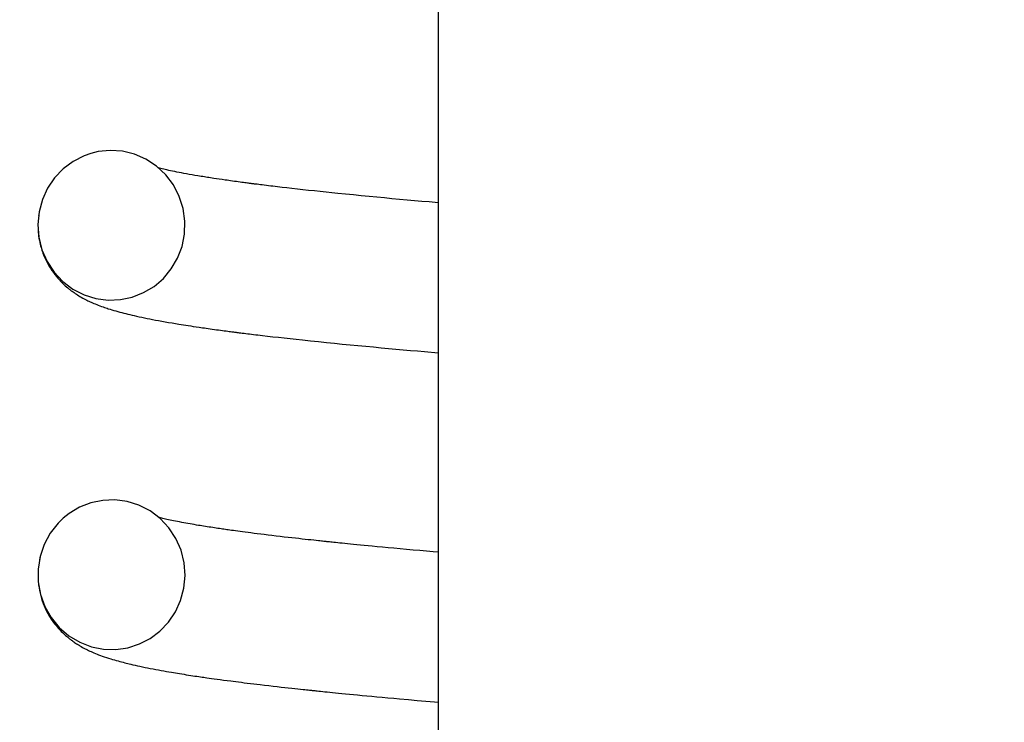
# Model space of a CAD drawing. Extents: x -285 to 5863, y 308 to 3178.
# Tile 339 of 622: x 1790.64 to 1791.167, y 972.416 to 972.792. Entities that reach past the tile are written whole.
import ezdxf

# ---------------------------------------------------------------- set-up
doc = ezdxf.new("R2010")
doc.units = 0
doc.header["$MEASUREMENT"] = 0
doc.header["$PDSIZE"] = 1
doc.layers.get('DEFPOINTS').update_dxf_attribs({"linetype": 'CONTINUOUS'})
doc.layers.add('DIM', color=3, linetype='CONTINUOUS')
doc.layers.add('SPILL-BUCKET', color=1, linetype='CONTINUOUS')
doc.styles.add('SIMPLEX', font='simplex')
doc.dimstyles.new('DIM64', dxfattribs={"dimscale": 64, "dimtxt": 0.09375, "dimasz": 0.09375, "dimexe": 0.0625, "dimexo": 0.0625, "dimgap": 0.046875, "dimtad": 1, "dimdec": 4, "dimzin": 3, "dimdsep": 46, "dimlunit": 4, "dimtxsty": 'SIMPLEX', "dimcen": 0, "dimclrd": 256, "dimclre": 256, "dimclrt": 256, "dimadec": 0, "dimazin": 0, "dimtfac": 1, "dimtdec": 4, "dimtmove": 0, "dimatfit": 3, "dimfxl": 1, "dimfrac": 2, "dimtolj": 1, "dimtzin": 0, "dimarcsym": 0})

# ---------------------------------------------------------------- blocks, each defined once
blk = doc.blocks.new('*D13')
at = {"layer": 'DEFPOINTS', "color": 0, "transparency": 16777216}
for p in [(1368.54722, 978.29596), (2031.77254, 978.01471), (1368.54722, 700.52328)]:
    blk.add_point(p, dxfattribs=at)
at = {"layer": 'DIM', "lineweight": -2, "transparency": 16777216}
for p, q in [((1368.54722, 974.29596), (1368.54722, 696.52328)), ((2031.77254, 974.01471), (2031.77254, 696.52328)), ((2025.77254, 700.52328), (1374.54722, 700.52328))]:
    blk.add_line(p, q, dxfattribs=at)
at = {"layer": 'DIM', "transparency": 16777216}
for points in [[(1374.54722, 701.52328), (1374.54722, 699.52328), (1368.54722, 700.52328)], [(2025.77254, 701.52328), (2025.77254, 699.52328), (2031.77254, 700.52328)]]:
    blk.add_solid(points, dxfattribs=at)
at = {"layer": 'DIM', "transparency": 16777216, "insert": (1700.15988, 708.09471), "char_height": 6, "attachment_point": 5, "style": 'SIMPLEX'}
blk.add_mtext('\\A1;55\'-3 1/4" (F.V. TANK SLAB)', dxfattribs=at)

msp = doc.modelspace()

# ---------------------------------------------------------------- linework, layer by layer
at = {"layer": 'SPILL-BUCKET', "color": 7, "linetype": 'Continuous'}
for p, q in [((1790.86418, 973.25719), (1790.86418, 971.74672)), ((1790.6822, 972.72124), (1790.67839, 972.72032)), ((1790.68871, 972.7219), (1790.6822, 972.72124)), ((1790.69524, 972.72146), (1790.68871, 972.7219)), ((1790.70169, 972.71989), (1790.69524, 972.72146)), ((1790.66879, 972.71598), (1790.66348, 972.712)), ((1790.67471, 972.71902), (1790.66879, 972.71598)), ((1790.67839, 972.72032), (1790.67471, 972.71902)), ((1790.70779, 972.71725), (1790.70169, 972.71989)), ((1790.71344, 972.71353), (1790.70779, 972.71725)), ((1790.66348, 972.712), (1790.65891, 972.70719)), ((1790.71839, 972.7089), (1790.71344, 972.71353)), ((1790.71502, 972.71241), (1790.71463, 972.71251)), ((1790.71573, 972.71223), (1790.71502, 972.71241)), ((1790.71648, 972.71204), (1790.71573, 972.71223)), ((1790.71729, 972.71185), (1790.71648, 972.71204)), ((1790.71814, 972.71165), (1790.71729, 972.71185)), ((1790.71905, 972.71144), (1790.71814, 972.71165)), ((1790.72001, 972.71123), (1790.71905, 972.71144)), ((1790.72101, 972.71101), (1790.72001, 972.71123)), ((1790.72206, 972.71079), (1790.72101, 972.71101)), ((1790.72318, 972.71056), (1790.72206, 972.71079)), ((1790.72435, 972.71032), (1790.72318, 972.71056)), ((1790.72554, 972.71009), (1790.72435, 972.71032)), ((1790.65891, 972.70719), (1790.65519, 972.70168)), ((1790.72251, 972.70343), (1790.71839, 972.7089)), ((1790.72678, 972.70985), (1790.72554, 972.71009)), ((1790.72811, 972.7096), (1790.72678, 972.70985)), ((1790.72947, 972.70935), (1790.72811, 972.7096)), ((1790.73095, 972.70909), (1790.72947, 972.70935)), ((1790.73246, 972.70882), (1790.73095, 972.70909)), ((1790.73402, 972.70855), (1790.73246, 972.70882)), ((1790.73563, 972.70828), (1790.73402, 972.70855)), ((1790.73649, 972.70814), (1790.73563, 972.70828)), ((1790.73736, 972.708), (1790.73649, 972.70814)), ((1790.7382, 972.70786), (1790.73736, 972.708)), ((1790.73905, 972.70772), (1790.7382, 972.70786)), ((1790.73987, 972.70759), (1790.73905, 972.70772)), ((1790.7407, 972.70746), (1790.73987, 972.70759)), ((1790.74151, 972.70734), (1790.7407, 972.70746)), ((1790.74232, 972.70721), (1790.74151, 972.70734)), ((1790.74321, 972.70707), (1790.74232, 972.70721)), ((1790.7441, 972.70694), (1790.74321, 972.70707)), ((1790.74551, 972.70673), (1790.7441, 972.70694)), ((1790.74694, 972.70651), (1790.74551, 972.70673)), ((1790.74858, 972.70628), (1790.74694, 972.70651)), ((1790.75023, 972.70604), (1790.74858, 972.70628)), ((1790.75116, 972.7059), (1790.75023, 972.70604)), ((1790.75209, 972.70577), (1790.75116, 972.7059)), ((1790.75308, 972.70564), (1790.75209, 972.70577)), ((1790.75407, 972.7055), (1790.75308, 972.70564)), ((1790.75513, 972.70535), (1790.75407, 972.7055)), ((1790.75619, 972.70521), (1790.75513, 972.70535)), ((1790.75719, 972.70507), (1790.75619, 972.70521)), ((1790.75821, 972.70493), (1790.75719, 972.70507)), ((1790.65519, 972.70168), (1790.65241, 972.69556)), ((1790.72565, 972.69733), (1790.72251, 972.70343)), ((1790.7591, 972.70481), (1790.75821, 972.70493)), ((1790.76, 972.70469), (1790.7591, 972.70481)), ((1790.76072, 972.7046), (1790.76, 972.70469)), ((1790.76145, 972.7045), (1790.76072, 972.7046)), ((1790.76206, 972.70442), (1790.76145, 972.7045)), ((1790.76268, 972.70434), (1790.76206, 972.70442)), ((1790.7632, 972.70428), (1790.76268, 972.70434)), ((1790.76371, 972.70421), (1790.7632, 972.70428)), ((1790.76411, 972.70416), (1790.76371, 972.70421)), ((1790.76452, 972.7041), (1790.76411, 972.70416)), ((1790.76483, 972.70407), (1790.76452, 972.7041)), ((1790.76514, 972.70402), (1790.76483, 972.70407)), ((1790.7655, 972.70398), (1790.76514, 972.70402)), ((1790.76586, 972.70393), (1790.7655, 972.70398)), ((1790.76655, 972.70385), (1790.76586, 972.70393)), ((1790.76725, 972.70376), (1790.76655, 972.70385)), ((1790.76812, 972.70365), (1790.76725, 972.70376)), ((1790.769, 972.70354), (1790.76812, 972.70365)), ((1790.77005, 972.70341), (1790.769, 972.70354)), ((1790.77111, 972.70328), (1790.77005, 972.70341)), ((1790.77223, 972.70314), (1790.77111, 972.70328)), ((1790.77337, 972.703), (1790.77223, 972.70314)), ((1790.77455, 972.70286), (1790.77337, 972.703)), ((1790.77575, 972.70272), (1790.77455, 972.70286)), ((1790.77816, 972.70243), (1790.77575, 972.70272)), ((1790.7806, 972.70214), (1790.77816, 972.70243)), ((1790.78324, 972.70184), (1790.7806, 972.70214)), ((1790.78592, 972.70153), (1790.78324, 972.70184)), ((1790.7888, 972.7012), (1790.78592, 972.70153)), ((1790.79173, 972.70088), (1790.7888, 972.7012)), ((1790.79482, 972.70054), (1790.79173, 972.70088)), ((1790.79795, 972.7002), (1790.79482, 972.70054)), ((1790.80106, 972.69987), (1790.79795, 972.7002)), ((1790.80422, 972.69954), (1790.80106, 972.69987)), ((1790.65241, 972.69556), (1790.65067, 972.68906)), ((1790.72771, 972.69077), (1790.72565, 972.69733)), ((1790.80733, 972.69922), (1790.80422, 972.69954)), ((1790.81048, 972.69889), (1790.80733, 972.69922)), ((1790.81464, 972.69847), (1790.81048, 972.69889)), ((1790.81886, 972.69805), (1790.81464, 972.69847)), ((1790.82299, 972.69765), (1790.81886, 972.69805)), ((1790.82718, 972.69724), (1790.82299, 972.69765)), ((1790.83126, 972.69685), (1790.82718, 972.69724)), ((1790.83541, 972.69646), (1790.83126, 972.69685)), ((1790.83943, 972.69608), (1790.83541, 972.69646)), ((1790.84351, 972.69571), (1790.83943, 972.69608)), ((1790.84747, 972.69535), (1790.84351, 972.69571)), ((1790.85146, 972.69499), (1790.84747, 972.69535)), ((1790.85533, 972.69464), (1790.85146, 972.69499)), ((1790.85924, 972.6943), (1790.85533, 972.69464)), ((1790.72865, 972.68397), (1790.72771, 972.69077)), ((1790.86417, 972.69387), (1790.85924, 972.6943)), ((1790.65067, 972.68906), (1790.65003, 972.68226)), ((1790.65047, 972.68775), (1790.65036, 972.68701)), ((1790.72843, 972.67717), (1790.72865, 972.68397)), ((1790.65003, 972.68226), (1790.65052, 972.67545)), ((1790.65013, 972.67884), (1790.65039, 972.67623)), ((1790.65039, 972.67623), (1790.65056, 972.67499)), ((1790.65052, 972.67545), (1790.65217, 972.66878)), ((1790.65056, 972.67499), (1790.65078, 972.67375)), ((1790.65078, 972.67375), (1790.65099, 972.6727)), ((1790.7271, 972.6705), (1790.72843, 972.67717)), ((1790.65099, 972.6727), (1790.65123, 972.67166)), ((1790.65123, 972.67166), (1790.65145, 972.6708)), ((1790.65145, 972.6708), (1790.65169, 972.66995)), ((1790.65169, 972.66995), (1790.6519, 972.66922)), ((1790.6519, 972.66922), (1790.65212, 972.66853)), ((1790.65212, 972.66853), (1790.6524, 972.66771)), ((1790.65217, 972.66878), (1790.65491, 972.66249)), ((1790.72471, 972.66425), (1790.7271, 972.6705)), ((1790.6524, 972.66771), (1790.65268, 972.66693)), ((1790.65268, 972.66693), (1790.65304, 972.666)), ((1790.65304, 972.666), (1790.6534, 972.6651)), ((1790.6534, 972.6651), (1790.65387, 972.66404)), ((1790.65387, 972.66404), (1790.65436, 972.66301)), ((1790.65436, 972.66301), (1790.65491, 972.66193)), ((1790.72133, 972.65848), (1790.72471, 972.66425)), ((1790.65491, 972.66249), (1790.65867, 972.65678)), ((1790.65491, 972.66193), (1790.65548, 972.66088)), ((1790.65548, 972.66088), (1790.65605, 972.65988)), ((1790.65605, 972.65988), (1790.65665, 972.6589)), ((1790.65665, 972.6589), (1790.65745, 972.65769)), ((1790.65745, 972.65769), (1790.65827, 972.65652)), ((1790.71711, 972.65344), (1790.72133, 972.65848)), ((1790.65827, 972.65652), (1790.65908, 972.65544)), ((1790.65867, 972.65678), (1790.66334, 972.65179)), ((1790.65908, 972.65544), (1790.65991, 972.65441)), ((1790.65991, 972.65441), (1790.66071, 972.65347)), ((1790.66071, 972.65347), (1790.66152, 972.65257)), ((1790.66152, 972.65257), (1790.66231, 972.65173)), ((1790.71213, 972.64916), (1790.71711, 972.65344)), ((1790.66231, 972.65173), (1790.6631, 972.65094)), ((1790.6631, 972.65094), (1790.66386, 972.65021)), ((1790.66334, 972.65179), (1790.66872, 972.64773)), ((1790.66386, 972.65021), (1790.66463, 972.64951)), ((1790.66463, 972.64951), (1790.66529, 972.64893)), ((1790.66529, 972.64893), (1790.66595, 972.64837)), ((1790.66595, 972.64837), (1790.66635, 972.64804)), ((1790.66635, 972.64804), (1790.66674, 972.64773)), ((1790.66674, 972.64773), (1790.66709, 972.64745)), ((1790.66709, 972.64745), (1790.66744, 972.64718)), ((1790.66744, 972.64718), (1790.66787, 972.64685)), ((1790.66872, 972.64773), (1790.6747, 972.64465)), ((1790.70655, 972.6458), (1790.71213, 972.64916)), ((1790.66787, 972.64685), (1790.66831, 972.64654)), ((1790.66831, 972.64654), (1790.66883, 972.64616)), ((1790.66883, 972.64616), (1790.66935, 972.6458)), ((1790.66935, 972.6458), (1790.66996, 972.64538)), ((1790.66996, 972.64538), (1790.67056, 972.64498)), ((1790.67056, 972.64498), (1790.67121, 972.64457)), ((1790.67121, 972.64457), (1790.67184, 972.64418)), ((1790.67184, 972.64418), (1790.6725, 972.64378)), ((1790.6725, 972.64378), (1790.67316, 972.6434)), ((1790.67316, 972.6434), (1790.67399, 972.64293)), ((1790.67399, 972.64293), (1790.67481, 972.64249)), ((1790.6747, 972.64465), (1790.68102, 972.64268)), ((1790.67481, 972.64249), (1790.67549, 972.64213)), ((1790.67549, 972.64213), (1790.67616, 972.64179)), ((1790.67616, 972.64179), (1790.67674, 972.64151)), ((1790.68102, 972.64268), (1790.68758, 972.64181)), ((1790.68758, 972.64181), (1790.6941, 972.64206)), ((1790.6941, 972.64206), (1790.70049, 972.6434)), ((1790.70049, 972.6434), (1790.70655, 972.6458)), ((1790.67674, 972.64151), (1790.67731, 972.64123)), ((1790.67731, 972.64123), (1790.6779, 972.64096)), ((1790.6779, 972.64096), (1790.67849, 972.64069)), ((1790.67849, 972.64069), (1790.67921, 972.64037)), ((1790.67921, 972.64037), (1790.67993, 972.64006)), ((1790.67993, 972.64006), (1790.6807, 972.63974)), ((1790.6807, 972.63974), (1790.68145, 972.63944)), ((1790.68145, 972.63944), (1790.68228, 972.63911)), ((1790.68228, 972.63911), (1790.6831, 972.6388)), ((1790.6831, 972.6388), (1790.68396, 972.63848)), ((1790.68396, 972.63848), (1790.68482, 972.63817)), ((1790.68482, 972.63817), (1790.68559, 972.6379)), ((1790.68559, 972.6379), (1790.68636, 972.63764)), ((1790.68636, 972.63764), (1790.68701, 972.63743)), ((1790.68701, 972.63743), (1790.68766, 972.63721)), ((1790.68766, 972.63721), (1790.68859, 972.63692)), ((1790.68859, 972.63692), (1790.68952, 972.63663)), ((1790.68952, 972.63663), (1790.69061, 972.63631)), ((1790.69061, 972.63631), (1790.69171, 972.63599)), ((1790.69171, 972.63599), (1790.69278, 972.63569)), ((1790.69278, 972.63569), (1790.69386, 972.6354)), ((1790.69386, 972.6354), (1790.69487, 972.63513)), ((1790.69487, 972.63513), (1790.69589, 972.63486)), ((1790.69589, 972.63486), (1790.69697, 972.63459)), ((1790.69697, 972.63459), (1790.69805, 972.63432)), ((1790.69805, 972.63432), (1790.6992, 972.63405)), ((1790.6992, 972.63405), (1790.70035, 972.63377)), ((1790.70035, 972.63377), (1790.70155, 972.6335)), ((1790.70155, 972.6335), (1790.70276, 972.63322)), ((1790.70276, 972.63322), (1790.70415, 972.63292)), ((1790.70415, 972.63292), (1790.70557, 972.63262)), ((1790.70557, 972.63262), (1790.70699, 972.63232)), ((1790.70699, 972.63232), (1790.70844, 972.63202)), ((1790.70844, 972.63202), (1790.70989, 972.63174)), ((1790.70989, 972.63174), (1790.71137, 972.63145)), ((1790.71137, 972.63145), (1790.71291, 972.63115)), ((1790.71291, 972.63115), (1790.71448, 972.63086)), ((1790.71448, 972.63086), (1790.71623, 972.63054)), ((1790.71623, 972.63054), (1790.71801, 972.63023)), ((1790.71801, 972.63023), (1790.71986, 972.6299)), ((1790.71986, 972.6299), (1790.72174, 972.62958)), ((1790.72174, 972.62958), (1790.72353, 972.62928)), ((1790.72353, 972.62928), (1790.72534, 972.62898)), ((1790.72534, 972.62898), (1790.72662, 972.62878)), ((1790.72662, 972.62878), (1790.72791, 972.62857)), ((1790.72791, 972.62857), (1790.72913, 972.62838)), ((1790.72913, 972.62838), (1790.73037, 972.62819)), ((1790.73037, 972.62819), (1790.73173, 972.62798)), ((1790.73173, 972.62798), (1790.73311, 972.62777)), ((1790.73311, 972.62777), (1790.73468, 972.62753)), ((1790.73468, 972.62753), (1790.73627, 972.6273)), ((1790.73627, 972.6273), (1790.73718, 972.62716)), ((1790.73718, 972.62716), (1790.7381, 972.62703)), ((1790.7381, 972.62703), (1790.73908, 972.62689)), ((1790.73908, 972.62689), (1790.74006, 972.62675)), ((1790.74006, 972.62675), (1790.74111, 972.6266)), ((1790.74111, 972.6266), (1790.74216, 972.62645)), ((1790.74216, 972.62645), (1790.74327, 972.6263)), ((1790.74327, 972.6263), (1790.74439, 972.62614)), ((1790.74439, 972.62614), (1790.74553, 972.62599)), ((1790.74553, 972.62599), (1790.74668, 972.62583)), ((1790.74668, 972.62583), (1790.74771, 972.62569)), ((1790.74771, 972.62569), (1790.74875, 972.62556)), ((1790.74875, 972.62556), (1790.74973, 972.62543)), ((1790.74973, 972.62543), (1790.75072, 972.6253)), ((1790.75072, 972.6253), (1790.75154, 972.62519)), ((1790.75154, 972.62519), (1790.75237, 972.62508)), ((1790.75237, 972.62508), (1790.75303, 972.62499)), ((1790.75303, 972.62499), (1790.75369, 972.62491)), ((1790.75369, 972.62491), (1790.75419, 972.62484)), ((1790.75419, 972.62484), (1790.75469, 972.62478)), ((1790.75469, 972.62478), (1790.75509, 972.62473)), ((1790.75509, 972.62473), (1790.75549, 972.62468)), ((1790.75549, 972.62468), (1790.75599, 972.62461)), ((1790.75599, 972.62461), (1790.75649, 972.62455)), ((1790.75649, 972.62455), (1790.7571, 972.62447)), ((1790.7571, 972.62447), (1790.75772, 972.62439)), ((1790.75772, 972.62439), (1790.75853, 972.62429)), ((1790.75853, 972.62429), (1790.75935, 972.62419)), ((1790.75935, 972.62419), (1790.7603, 972.62407)), ((1790.7603, 972.62407), (1790.76125, 972.62395)), ((1790.76125, 972.62395), (1790.76226, 972.62383)), ((1790.76226, 972.62383), (1790.76328, 972.6237)), ((1790.76328, 972.6237), (1790.76434, 972.62358)), ((1790.76434, 972.62358), (1790.7654, 972.62345)), ((1790.7654, 972.62345), (1790.7665, 972.62332)), ((1790.7665, 972.62332), (1790.7676, 972.62318)), ((1790.7676, 972.62318), (1790.77022, 972.62288)), ((1790.77022, 972.62288), (1790.77288, 972.62256)), ((1790.77288, 972.62256), (1790.77575, 972.62223)), ((1790.77575, 972.62223), (1790.77865, 972.62191)), ((1790.77865, 972.62191), (1790.78178, 972.62156)), ((1790.78178, 972.62156), (1790.78495, 972.62121)), ((1790.78495, 972.62121), (1790.78822, 972.62085)), ((1790.78822, 972.62085), (1790.79154, 972.6205)), ((1790.79154, 972.6205), (1790.79578, 972.62005)), ((1790.79578, 972.62005), (1790.80009, 972.6196)), ((1790.80009, 972.6196), (1790.80431, 972.61917)), ((1790.80431, 972.61917), (1790.8086, 972.61874)), ((1790.8086, 972.61874), (1790.81279, 972.61832)), ((1790.81279, 972.61832), (1790.81705, 972.61791)), ((1790.81705, 972.61791), (1790.8212, 972.61751)), ((1790.8212, 972.61751), (1790.8254, 972.61711)), ((1790.8254, 972.61711), (1790.82948, 972.61673)), ((1790.82948, 972.61673), (1790.83362, 972.61634)), ((1790.83362, 972.61634), (1790.83756, 972.61598)), ((1790.83756, 972.61598), (1790.84154, 972.61562)), ((1790.84154, 972.61562), (1790.84539, 972.61527)), ((1790.84539, 972.61527), (1790.84928, 972.61492)), ((1790.84928, 972.61492), (1790.85306, 972.61459)), ((1790.85306, 972.61459), (1790.85688, 972.61426)), ((1790.85688, 972.61426), (1790.86418, 972.61362)), ((1790.67827, 972.53335), (1790.67221, 972.53096)), ((1790.68466, 972.53468), (1790.67827, 972.53335)), ((1790.69118, 972.53493), (1790.68466, 972.53468)), ((1790.69773, 972.53406), (1790.69118, 972.53493)), ((1790.70404, 972.53209), (1790.69773, 972.53406)), ((1790.71002, 972.52901), (1790.70404, 972.53209)), ((1790.66663, 972.5276), (1790.66356, 972.52514)), ((1790.67221, 972.53096), (1790.66663, 972.5276)), ((1790.7154, 972.52495), (1790.71002, 972.52901)), ((1790.66076, 972.5224), (1790.65659, 972.51705)), ((1790.66356, 972.52514), (1790.66076, 972.5224)), ((1790.71506, 972.52546), (1790.71464, 972.52557)), ((1790.71564, 972.52532), (1790.71506, 972.52546)), ((1790.72007, 972.51996), (1790.7154, 972.52495)), ((1790.71625, 972.52516), (1790.71564, 972.52532)), ((1790.71687, 972.52501), (1790.71625, 972.52516)), ((1790.71752, 972.52486), (1790.71687, 972.52501)), ((1790.71825, 972.52469), (1790.71752, 972.52486)), ((1790.71901, 972.52452), (1790.71825, 972.52469)), ((1790.71986, 972.52433), (1790.71901, 972.52452)), ((1790.72073, 972.52414), (1790.71986, 972.52433)), ((1790.72166, 972.52394), (1790.72073, 972.52414)), ((1790.72262, 972.52374), (1790.72166, 972.52394)), ((1790.72364, 972.52353), (1790.72262, 972.52374)), ((1790.7247, 972.52332), (1790.72364, 972.52353)), ((1790.72579, 972.52311), (1790.7247, 972.52332)), ((1790.72691, 972.52289), (1790.72579, 972.52311)), ((1790.72802, 972.52268), (1790.72691, 972.52289)), ((1790.72916, 972.52247), (1790.72802, 972.52268)), ((1790.73026, 972.52228), (1790.72916, 972.52247)), ((1790.73139, 972.52207), (1790.73026, 972.52228)), ((1790.73249, 972.52188), (1790.73139, 972.52207)), ((1790.73361, 972.52169), (1790.73249, 972.52188)), ((1790.73479, 972.52149), (1790.73361, 972.52169)), ((1790.73599, 972.52129), (1790.73479, 972.52149)), ((1790.73685, 972.52115), (1790.73599, 972.52129)), ((1790.73772, 972.521), (1790.73685, 972.52115)), ((1790.73864, 972.52086), (1790.73772, 972.521)), ((1790.73957, 972.52071), (1790.73864, 972.52086)), ((1790.74055, 972.52055), (1790.73957, 972.52071)), ((1790.65659, 972.51705), (1790.65337, 972.51107)), ((1790.72383, 972.51425), (1790.72007, 972.51996)), ((1790.74154, 972.5204), (1790.74055, 972.52055)), ((1790.74252, 972.52025), (1790.74154, 972.5204)), ((1790.7435, 972.5201), (1790.74252, 972.52025)), ((1790.74441, 972.51996), (1790.7435, 972.5201)), ((1790.74533, 972.51982), (1790.74441, 972.51996)), ((1790.74623, 972.51968), (1790.74533, 972.51982)), ((1790.74714, 972.51955), (1790.74623, 972.51968)), ((1790.74796, 972.51943), (1790.74714, 972.51955)), ((1790.74879, 972.51931), (1790.74796, 972.51943)), ((1790.74953, 972.5192), (1790.74879, 972.51931)), ((1790.75028, 972.5191), (1790.74953, 972.5192)), ((1790.75105, 972.51898), (1790.75028, 972.5191)), ((1790.75184, 972.51887), (1790.75105, 972.51898)), ((1790.75273, 972.51875), (1790.75184, 972.51887)), ((1790.75364, 972.51862), (1790.75273, 972.51875)), ((1790.75466, 972.51848), (1790.75364, 972.51862)), ((1790.75569, 972.51834), (1790.75466, 972.51848)), ((1790.7569, 972.51817), (1790.75569, 972.51834)), ((1790.75813, 972.51801), (1790.7569, 972.51817)), ((1790.7595, 972.51783), (1790.75813, 972.51801)), ((1790.76088, 972.51764), (1790.7595, 972.51783)), ((1790.7624, 972.51744), (1790.76088, 972.51764)), ((1790.76394, 972.51724), (1790.7624, 972.51744)), ((1790.76564, 972.51703), (1790.76394, 972.51724)), ((1790.76735, 972.51681), (1790.76564, 972.51703)), ((1790.76921, 972.51658), (1790.76735, 972.51681)), ((1790.77111, 972.51634), (1790.76921, 972.51658)), ((1790.77315, 972.51609), (1790.77111, 972.51634)), ((1790.77522, 972.51584), (1790.77315, 972.51609)), ((1790.77743, 972.51558), (1790.77522, 972.51584)), ((1790.77967, 972.51532), (1790.77743, 972.51558)), ((1790.78175, 972.51507), (1790.77967, 972.51532)), ((1790.65337, 972.51107), (1790.65121, 972.50465)), ((1790.72657, 972.50794), (1790.72383, 972.51425)), ((1790.78385, 972.51483), (1790.78175, 972.51507)), ((1790.78579, 972.51461), (1790.78385, 972.51483)), ((1790.78775, 972.51439), (1790.78579, 972.51461)), ((1790.78954, 972.51419), (1790.78775, 972.51439)), ((1790.79135, 972.51399), (1790.78954, 972.51419)), ((1790.79297, 972.51381), (1790.79135, 972.51399)), ((1790.79461, 972.51363), (1790.79297, 972.51381)), ((1790.79607, 972.51347), (1790.79461, 972.51363)), ((1790.79753, 972.51331), (1790.79607, 972.51347)), ((1790.7988, 972.51318), (1790.79753, 972.51331)), ((1790.80008, 972.51304), (1790.7988, 972.51318)), ((1790.80085, 972.51296), (1790.80008, 972.51304)), ((1790.80163, 972.51288), (1790.80085, 972.51296)), ((1790.80227, 972.51281), (1790.80163, 972.51288)), ((1790.80291, 972.51274), (1790.80227, 972.51281)), ((1790.80341, 972.51269), (1790.80291, 972.51274)), ((1790.80391, 972.51264), (1790.80341, 972.51269)), ((1790.80427, 972.5126), (1790.80391, 972.51264)), ((1790.80463, 972.51256), (1790.80427, 972.5126)), ((1790.80494, 972.51253), (1790.80463, 972.51256)), ((1790.80524, 972.5125), (1790.80494, 972.51253)), ((1790.80562, 972.51246), (1790.80524, 972.5125)), ((1790.806, 972.51242), (1790.80562, 972.51246)), ((1790.80673, 972.51234), (1790.806, 972.51242)), ((1790.80746, 972.51227), (1790.80673, 972.51234)), ((1790.80837, 972.51218), (1790.80746, 972.51227)), ((1790.80929, 972.51208), (1790.80837, 972.51218)), ((1790.8104, 972.51197), (1790.80929, 972.51208)), ((1790.81151, 972.51185), (1790.8104, 972.51197)), ((1790.81282, 972.51172), (1790.81151, 972.51185)), ((1790.81413, 972.51159), (1790.81282, 972.51172)), ((1790.81564, 972.51144), (1790.81413, 972.51159)), ((1790.81715, 972.51129), (1790.81564, 972.51144)), ((1790.81887, 972.51112), (1790.81715, 972.51129)), ((1790.8206, 972.51095), (1790.81887, 972.51112)), ((1790.82253, 972.51076), (1790.8206, 972.51095)), ((1790.82447, 972.51057), (1790.82253, 972.51076)), ((1790.82663, 972.51036), (1790.82447, 972.51057)), ((1790.8288, 972.51015), (1790.82663, 972.51036)), ((1790.83154, 972.50989), (1790.8288, 972.51015)), ((1790.72821, 972.50126), (1790.72657, 972.50794)), ((1790.83431, 972.50963), (1790.83154, 972.50989)), ((1790.83736, 972.50934), (1790.83431, 972.50963)), ((1790.84045, 972.50906), (1790.83736, 972.50934)), ((1790.84383, 972.50875), (1790.84045, 972.50906)), ((1790.84724, 972.50844), (1790.84383, 972.50875)), ((1790.8508, 972.50811), (1790.84724, 972.50844)), ((1790.85438, 972.50779), (1790.8508, 972.50811)), ((1790.8579, 972.50748), (1790.85438, 972.50779)), ((1790.86144, 972.50717), (1790.8579, 972.50748)), ((1790.86417, 972.50693), (1790.86144, 972.50717)), ((1790.65121, 972.50465), (1790.65013, 972.49795)), ((1790.65103, 972.50387), (1790.65078, 972.50265)), ((1790.65108, 972.5041), (1790.65103, 972.50387)), ((1790.65114, 972.50432), (1790.65108, 972.5041)), ((1790.7287, 972.49445), (1790.72821, 972.50126)), ((1790.65013, 972.49795), (1790.6502, 972.4911)), ((1790.72805, 972.48764), (1790.7287, 972.49445)), ((1790.6502, 972.4911), (1790.65141, 972.48436)), ((1790.65024, 972.49057), (1790.65036, 972.48952)), ((1790.65036, 972.48952), (1790.65058, 972.48794)), ((1790.65058, 972.48794), (1790.65087, 972.48638)), ((1790.65087, 972.48638), (1790.65117, 972.48498)), ((1790.65117, 972.48498), (1790.65152, 972.48361)), ((1790.65141, 972.48436), (1790.65374, 972.4779)), ((1790.72631, 972.48115), (1790.72805, 972.48764)), ((1790.65152, 972.48361), (1790.65192, 972.48224)), ((1790.65192, 972.48224), (1790.65235, 972.48091)), ((1790.65235, 972.48091), (1790.65284, 972.47956)), ((1790.65284, 972.47956), (1790.65337, 972.47825)), ((1790.72353, 972.47503), (1790.72631, 972.48115)), ((1790.65337, 972.47825), (1790.65392, 972.477)), ((1790.65374, 972.4779), (1790.65713, 972.47192)), ((1790.65392, 972.477), (1790.6545, 972.47579)), ((1790.6545, 972.47579), (1790.65537, 972.47413)), ((1790.65537, 972.47413), (1790.65627, 972.47258)), ((1790.71983, 972.46956), (1790.72353, 972.47503)), ((1790.65627, 972.47258), (1790.65715, 972.47119)), ((1790.65713, 972.47192), (1790.66145, 972.46666)), ((1790.65715, 972.47119), (1790.65804, 972.4699)), ((1790.65804, 972.4699), (1790.65895, 972.46868)), ((1790.65895, 972.46868), (1790.65987, 972.46752)), ((1790.71529, 972.46476), (1790.71983, 972.46956)), ((1790.65987, 972.46752), (1790.66089, 972.46632)), ((1790.66089, 972.46632), (1790.66194, 972.46518)), ((1790.66145, 972.46666), (1790.66661, 972.46221)), ((1790.66194, 972.46518), (1790.66251, 972.46459)), ((1790.66251, 972.46459), (1790.66308, 972.46403)), ((1790.66308, 972.46403), (1790.66367, 972.46346)), ((1790.66367, 972.46346), (1790.66426, 972.4629)), ((1790.66426, 972.4629), (1790.66479, 972.46243)), ((1790.71007, 972.46084), (1790.71529, 972.46476)), ((1790.66479, 972.46243), (1790.66533, 972.46196)), ((1790.66533, 972.46196), (1790.66576, 972.46159)), ((1790.66576, 972.46159), (1790.66619, 972.46124)), ((1790.66619, 972.46124), (1790.66645, 972.46103)), ((1790.66645, 972.46103), (1790.66671, 972.46082)), ((1790.66661, 972.46221), (1790.67235, 972.45878)), ((1790.66671, 972.46082), (1790.66696, 972.46062)), ((1790.66696, 972.46062), (1790.6672, 972.46043)), ((1790.6672, 972.46043), (1790.66752, 972.46018)), ((1790.66752, 972.46018), (1790.66785, 972.45994)), ((1790.66785, 972.45994), (1790.66825, 972.45964)), ((1790.66825, 972.45964), (1790.66866, 972.45935)), ((1790.66866, 972.45935), (1790.66915, 972.459)), ((1790.66915, 972.459), (1790.66964, 972.45866)), ((1790.66964, 972.45866), (1790.67016, 972.45831)), ((1790.67016, 972.45831), (1790.67069, 972.45797)), ((1790.67069, 972.45797), (1790.67116, 972.45766)), ((1790.67116, 972.45766), (1790.67163, 972.45737)), ((1790.67163, 972.45737), (1790.67204, 972.45712)), ((1790.67235, 972.45878), (1790.6786, 972.45636)), ((1790.69808, 972.45583), (1790.70429, 972.45783)), ((1790.70429, 972.45783), (1790.71007, 972.46084)), ((1790.67204, 972.45712), (1790.67244, 972.45688)), ((1790.67244, 972.45688), (1790.67319, 972.45644)), ((1790.67319, 972.45644), (1790.67393, 972.45603)), ((1790.67393, 972.45603), (1790.67458, 972.45567)), ((1790.67458, 972.45567), (1790.67523, 972.45533)), ((1790.67523, 972.45533), (1790.67585, 972.45502)), ((1790.67585, 972.45502), (1790.67646, 972.45471)), ((1790.67646, 972.45471), (1790.67714, 972.45438)), ((1790.67714, 972.45438), (1790.67781, 972.45406)), ((1790.67781, 972.45406), (1790.67852, 972.45374)), ((1790.67852, 972.45374), (1790.67923, 972.45343)), ((1790.6786, 972.45636), (1790.68505, 972.45508)), ((1790.67923, 972.45343), (1790.68, 972.45309)), ((1790.68, 972.45309), (1790.68077, 972.45277)), ((1790.68077, 972.45277), (1790.68163, 972.45243)), ((1790.68163, 972.45243), (1790.68248, 972.4521)), ((1790.68248, 972.4521), (1790.68342, 972.45174)), ((1790.68505, 972.45508), (1790.69164, 972.4549)), ((1790.69164, 972.4549), (1790.69808, 972.45583)), ((1790.68342, 972.45174), (1790.68436, 972.4514)), ((1790.68436, 972.4514), (1790.68551, 972.45099)), ((1790.68551, 972.45099), (1790.68668, 972.4506)), ((1790.68668, 972.4506), (1790.68779, 972.45024)), ((1790.68779, 972.45024), (1790.68892, 972.44988)), ((1790.68892, 972.44988), (1790.68994, 972.44957)), ((1790.68994, 972.44957), (1790.69095, 972.44927)), ((1790.69095, 972.44927), (1790.6919, 972.449)), ((1790.6919, 972.449), (1790.69285, 972.44874)), ((1790.69285, 972.44874), (1790.69377, 972.44849)), ((1790.69377, 972.44849), (1790.69469, 972.44824)), ((1790.69469, 972.44824), (1790.69555, 972.44802)), ((1790.69555, 972.44802), (1790.69642, 972.44779)), ((1790.69642, 972.44779), (1790.69721, 972.44759)), ((1790.69721, 972.44759), (1790.69802, 972.44739)), ((1790.69802, 972.44739), (1790.69883, 972.4472)), ((1790.69883, 972.4472), (1790.69965, 972.447)), ((1790.69965, 972.447), (1790.7008, 972.44673)), ((1790.7008, 972.44673), (1790.70196, 972.44647)), ((1790.70196, 972.44647), (1790.70325, 972.44618)), ((1790.70325, 972.44618), (1790.70456, 972.4459)), ((1790.70456, 972.4459), (1790.70592, 972.44561)), ((1790.70592, 972.44561), (1790.7073, 972.44532)), ((1790.7073, 972.44532), (1790.70871, 972.44504)), ((1790.70871, 972.44504), (1790.71014, 972.44475)), ((1790.71014, 972.44475), (1790.71159, 972.44447)), ((1790.71159, 972.44447), (1790.71306, 972.44419)), ((1790.71306, 972.44419), (1790.71449, 972.44392)), ((1790.71449, 972.44392), (1790.71594, 972.44366)), ((1790.71594, 972.44366), (1790.71732, 972.44341)), ((1790.71732, 972.44341), (1790.71873, 972.44316)), ((1790.71873, 972.44316), (1790.7201, 972.44293)), ((1790.7201, 972.44293), (1790.72149, 972.44269)), ((1790.72149, 972.44269), (1790.72253, 972.44251)), ((1790.72253, 972.44251), (1790.72358, 972.44234)), ((1790.72358, 972.44234), (1790.72469, 972.44215)), ((1790.72469, 972.44215), (1790.7258, 972.44197)), ((1790.7258, 972.44197), (1790.72698, 972.44179)), ((1790.72698, 972.44179), (1790.72816, 972.4416)), ((1790.72816, 972.4416), (1790.72939, 972.44141)), ((1790.72939, 972.44141), (1790.73062, 972.44121)), ((1790.73062, 972.44121), (1790.73178, 972.44103)), ((1790.73178, 972.44103), (1790.73295, 972.44086)), ((1790.73295, 972.44086), (1790.734, 972.4407)), ((1790.734, 972.4407), (1790.73506, 972.44054)), ((1790.73506, 972.44054), (1790.73601, 972.4404)), ((1790.73601, 972.4404), (1790.73698, 972.44026)), ((1790.73698, 972.44026), (1790.73784, 972.44014)), ((1790.73784, 972.44014), (1790.7387, 972.44001)), ((1790.7387, 972.44001), (1790.73954, 972.43989)), ((1790.73954, 972.43989), (1790.74037, 972.43977)), ((1790.74037, 972.43977), (1790.74162, 972.4396)), ((1790.74162, 972.4396), (1790.74287, 972.43942)), ((1790.74287, 972.43942), (1790.74433, 972.43922)), ((1790.74433, 972.43922), (1790.74581, 972.43902)), ((1790.74581, 972.43902), (1790.74751, 972.43879)), ((1790.74751, 972.43879), (1790.74923, 972.43856)), ((1790.74923, 972.43856), (1790.75118, 972.4383)), ((1790.75118, 972.4383), (1790.75315, 972.43804)), ((1790.75315, 972.43804), (1790.75451, 972.43787)), ((1790.75451, 972.43787), (1790.75589, 972.43769)), ((1790.75589, 972.43769), (1790.75736, 972.43751)), ((1790.75736, 972.43751), (1790.75884, 972.43732)), ((1790.75884, 972.43732), (1790.76042, 972.43712)), ((1790.76042, 972.43712), (1790.76202, 972.43693)), ((1790.76202, 972.43693), (1790.76372, 972.43672)), ((1790.76372, 972.43672), (1790.76543, 972.43651)), ((1790.76543, 972.43651), (1790.76712, 972.43631)), ((1790.76712, 972.43631), (1790.76882, 972.43611)), ((1790.76882, 972.43611), (1790.77119, 972.43583)), ((1790.77119, 972.43583), (1790.7736, 972.43555)), ((1790.7736, 972.43555), (1790.77581, 972.43529)), ((1790.77581, 972.43529), (1790.77804, 972.43504)), ((1790.77804, 972.43504), (1790.78006, 972.43481)), ((1790.78006, 972.43481), (1790.78211, 972.43459)), ((1790.78211, 972.43459), (1790.78393, 972.43438)), ((1790.78393, 972.43438), (1790.78578, 972.43418)), ((1790.78578, 972.43418), (1790.7874, 972.43401)), ((1790.7874, 972.43401), (1790.78903, 972.43383)), ((1790.78903, 972.43383), (1790.79043, 972.43368)), ((1790.79043, 972.43368), (1790.79184, 972.43353)), ((1790.79184, 972.43353), (1790.7928, 972.43343)), ((1790.7928, 972.43343), (1790.79376, 972.43332)), ((1790.79376, 972.43332), (1790.79451, 972.43325)), ((1790.79451, 972.43325), (1790.79525, 972.43317)), ((1790.79525, 972.43317), (1790.79577, 972.43311)), ((1790.79577, 972.43311), (1790.79629, 972.43306)), ((1790.79629, 972.43306), (1790.79668, 972.43302)), ((1790.79668, 972.43302), (1790.79707, 972.43298)), ((1790.79707, 972.43298), (1790.79758, 972.43293)), ((1790.79758, 972.43293), (1790.79809, 972.43287)), ((1790.79809, 972.43287), (1790.79874, 972.43281)), ((1790.79874, 972.43281), (1790.79938, 972.43274)), ((1790.79938, 972.43274), (1790.80031, 972.43265)), ((1790.80031, 972.43265), (1790.80124, 972.43255)), ((1790.80124, 972.43255), (1790.80236, 972.43243)), ((1790.80236, 972.43243), (1790.80348, 972.43232)), ((1790.80348, 972.43232), (1790.8048, 972.43219)), ((1790.8048, 972.43219), (1790.80611, 972.43205)), ((1790.80611, 972.43205), (1790.80763, 972.4319)), ((1790.80763, 972.4319), (1790.80915, 972.43175)), ((1790.80915, 972.43175), (1790.8109, 972.43157)), ((1790.8109, 972.43157), (1790.81266, 972.4314)), ((1790.81266, 972.4314), (1790.81464, 972.43121)), ((1790.81464, 972.43121), (1790.81662, 972.43101)), ((1790.81662, 972.43101), (1790.81882, 972.4308)), ((1790.81882, 972.4308), (1790.82104, 972.43059)), ((1790.82104, 972.43059), (1790.82347, 972.43036)), ((1790.82347, 972.43036), (1790.82593, 972.43012)), ((1790.82593, 972.43012), (1790.8286, 972.42987)), ((1790.8286, 972.42987), (1790.8313, 972.42962)), ((1790.8313, 972.42962), (1790.83423, 972.42935)), ((1790.83423, 972.42935), (1790.83718, 972.42908)), ((1790.83718, 972.42908), (1790.84034, 972.42879)), ((1790.84034, 972.42879), (1790.84352, 972.42851)), ((1790.84352, 972.42851), (1790.84819, 972.42809)), ((1790.84819, 972.42809), (1790.85292, 972.42767)), ((1790.85292, 972.42767), (1790.8575, 972.42727)), ((1790.8575, 972.42727), (1790.86213, 972.42687)), ((1790.86213, 972.42687), (1790.86418, 972.42669))]:
    msp.add_line(p, q, dxfattribs=at)

# ---------------------------------------------------------------- dimensions: what is measured, and where the dimension line sits
at = {"layer": 'DIM'}
dim = msp.add_linear_dim(base=(1368.54722, 700.52328), p1=(2031.77254, 978.01471), p2=(1368.54722, 978.29596), angle=180, text='<> (F.V. TANK SLAB)', dimstyle='DIM64', dxfattribs=at)
dim.commit()
dim.dimension.update_dxf_attribs({"geometry": '*D13', "text_midpoint": (1700.15988, 708.09471)})

doc.saveas('drawing.dxf')
